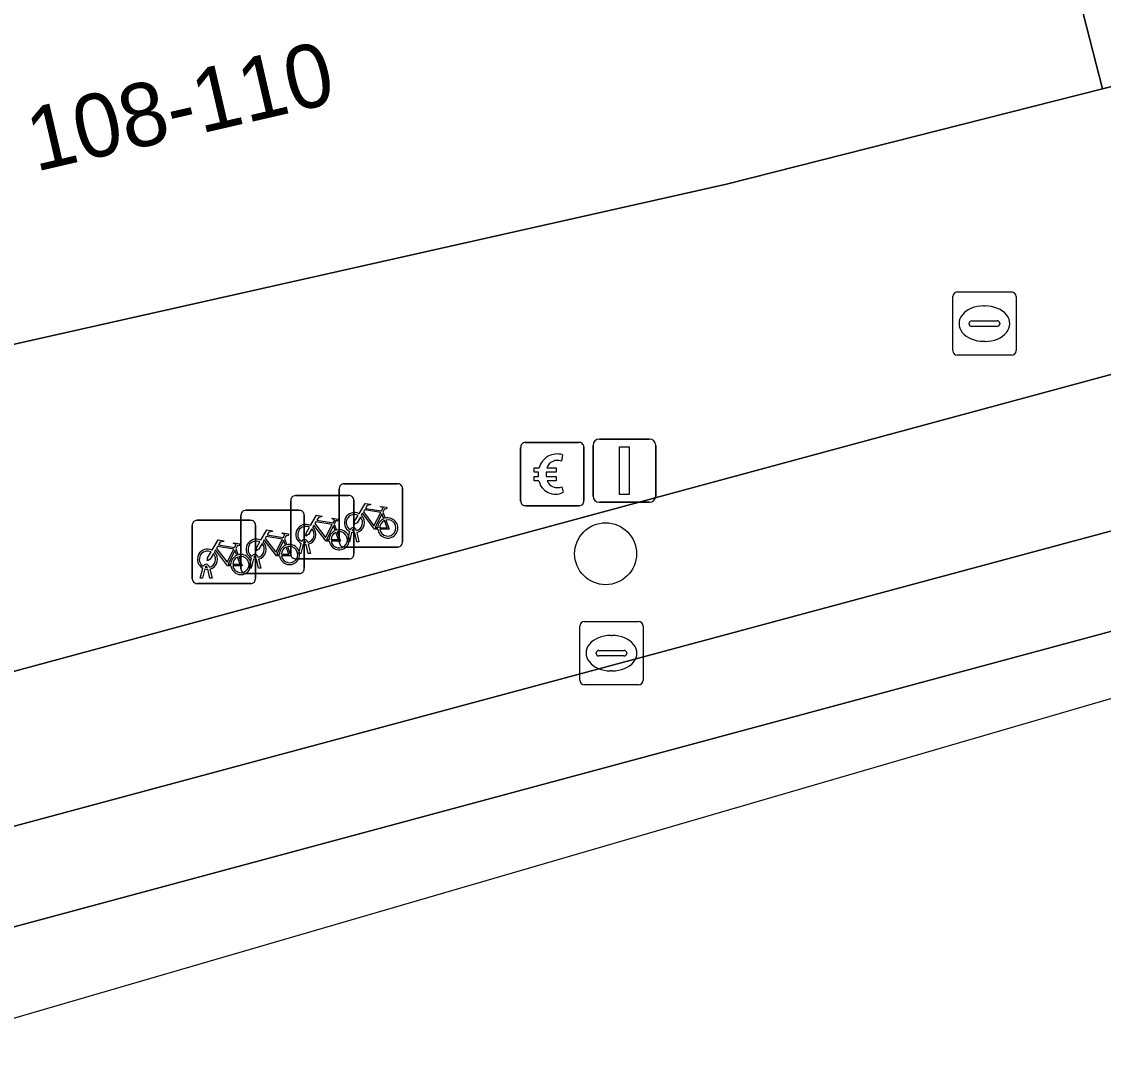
# Model space of a CAD drawing. Extents: x 159262 to 160143, y 383399 to 384319.
# Drawn here: x 159784.88 to 159801.97, y 383624.33 to 383640.61 of the extents above; entities that cross this region are included whole.
import ezdxf

# ---------------------------------------------------------------- set-up
doc = ezdxf.new("R2010")
doc.units = 0
for name, color, linetype in [('IMGEO_Betaalautomaat', 7, 'Continuous'), ('IMGEO_Boom', 7, 'Continuous'), ('IMGEO_Fietsenrek', 7, 'Continuous'), ('IMGEO_Kolk', 7, 'Continuous'), ('IMGEO_Lichtmast', 7, 'Continuous'), ('IMGEO_Pand', 7, 'Continuous'), ('IMGEO_Pand_nummerreeks', 7, 'Continuous'), ('IMGEO_Parkeervlak_open', 7, 'Continuous'), ('IMGEO_Rijbaan_lokaal_gesloten', 7, 'Continuous'), ('IMGEO_Rijbaan_lokaal_open', 7, 'Continuous'), ('IMGEO_Rioolput', 7, 'Continuous'), ('IMGEO_Voetpad_open', 7, 'Continuous')]:
    doc.layers.add(name, color=color, linetype=linetype)

msp = doc.modelspace()

# ---------------------------------------------------------------- linework, layer by layer
at = {"layer": 'IMGEO_Betaalautomaat'}
for p, q in [((159792.765, 383633.041), (159792.765, 383633.882)), ((159792.765, 383633.882), (159792.765, 383633.041)), ((159792.84, 383633.965), (159793.681, 383633.965)), ((159793.681, 383633.965), (159792.84, 383633.965)), ((159793.764, 383633.891), (159793.764, 383633.05)), ((159793.764, 383633.05), (159793.764, 383633.891)), ((159793.427, 383633.77), (159793.41, 383633.67)), ((159793.048, 383633.429), (159793.048, 383633.497)), ((159793.169, 383633.497), (159793.169, 383633.429)), ((159793.414, 383633.264), (159793.436, 383633.177)), ((159793.69, 383632.966), (159792.849, 383632.966)), ((159792.849, 383632.966), (159793.69, 383632.966))]:
    msp.add_line(p, q, dxfattribs=at)
for points in [[(159793.048, 383633.497), (159792.979, 383633.497), (159792.979, 383633.566), (159793.058, 383633.566)], [(159793.18, 383633.566), (159793.327, 383633.566), (159793.327, 383633.497), (159793.169, 383633.497)], [(159793.053, 383633.36), (159792.979, 383633.36), (159792.979, 383633.429), (159793.048, 383633.429)], [(159793.169, 383633.429), (159793.327, 383633.429), (159793.327, 383633.36), (159793.183, 383633.36)]]:
    msp.add_lwpolyline(points, dxfattribs=at)
for centre, radius, start, end in [((159792.843, 383633.888), 0.0779, 92.4484, 184.2845), ((159792.843, 383633.888), 0.0779, 92.4484, 184.2845), ((159793.687, 383633.888), 0.0779, 2.4484, 94.2845), ((159793.687, 383633.888), 0.0779, 2.4484, 94.2845), ((159793.341, 383633.49), 0.293, 73.014, 165.0139), ((159793.347, 383633.503), 0.179, 69.3236, 159.5683), ((159793.314, 383633.415), 0.267, 191.8096, 297.0389), ((159793.347, 383633.43), 0.179, 202.7625, 291.8693), ((159792.843, 383633.044), 0.0779, 182.4484, 274.2845), ((159792.843, 383633.044), 0.0779, 182.4484, 274.2845), ((159793.687, 383633.044), 0.0779, 272.4484, 4.2845), ((159793.687, 383633.044), 0.0779, 272.4484, 4.2845)]:
    msp.add_arc(centre, radius, start, end, dxfattribs=at)
at = {"layer": 'IMGEO_Boom'}
msp.add_circle((159794.107, 383632.207), 0.489, dxfattribs=at)
at = {"layer": 'IMGEO_Fietsenrek'}
for p, q in [((159789.9, 383632.388), (159789.9, 383633.229)), ((159789.9, 383633.229), (159789.9, 383632.388)), ((159789.975, 383633.313), (159790.816, 383633.313)), ((159790.816, 383633.313), (159789.975, 383633.313)), ((159790.9, 383633.238), (159790.9, 383632.397)), ((159790.9, 383632.397), (159790.9, 383633.238)), ((159789.133, 383632.201), (159789.133, 383633.042)), ((159789.133, 383633.042), (159789.133, 383632.201)), ((159789.208, 383633.126), (159790.049, 383633.126)), ((159790.049, 383633.126), (159789.208, 383633.126)), ((159790.133, 383633.051), (159790.133, 383632.21)), ((159790.133, 383632.21), (159790.133, 383633.051)), ((159788.423, 383632.893), (159789.264, 383632.893)), ((159789.264, 383632.893), (159788.423, 383632.893)), ((159790.587, 383632.862), (159790.623, 383632.767)), ((159787.654, 383632.735), (159788.495, 383632.735)), ((159788.495, 383632.735), (159787.654, 383632.735)), ((159788.348, 383631.968), (159788.348, 383632.809)), ((159788.348, 383632.809), (159788.348, 383631.968)), ((159788.579, 383632.66), (159788.579, 383631.819)), ((159788.579, 383631.819), (159788.579, 383632.66)), ((159789.348, 383632.818), (159789.348, 383631.977)), ((159789.348, 383631.977), (159789.348, 383632.818)), ((159789.82, 383632.675), (159789.856, 383632.58)), ((159787.579, 383631.81), (159787.579, 383632.651)), ((159787.579, 383632.651), (159787.579, 383631.81)), ((159790.027, 383632.397), (159790.066, 383632.557)), ((159790.096, 383632.545), (159790.061, 383632.397)), ((159790.138, 383632.569), (159790.137, 383632.573)), ((159790.179, 383632.397), (159790.145, 383632.539)), ((159790.169, 383632.58), (159790.17, 383632.573)), ((159790.177, 383632.543), (159790.212, 383632.397)), ((159789.035, 383632.442), (159789.071, 383632.347)), ((159789.26, 383632.21), (159789.299, 383632.37)), ((159789.329, 383632.358), (159789.294, 383632.21)), ((159789.371, 383632.382), (159789.37, 383632.386)), ((159789.412, 383632.21), (159789.378, 383632.352)), ((159789.402, 383632.393), (159789.403, 383632.386)), ((159789.41, 383632.356), (159789.445, 383632.21)), ((159790.825, 383632.313), (159789.984, 383632.313)), ((159789.984, 383632.313), (159790.825, 383632.313)), ((159790.061, 383632.397), (159790.027, 383632.397)), ((159790.212, 383632.397), (159790.179, 383632.397)), ((159788.266, 383632.284), (159788.302, 383632.189)), ((159788.586, 383632.149), (159788.585, 383632.153)), ((159788.617, 383632.16), (159788.618, 383632.153)), ((159789.294, 383632.21), (159789.26, 383632.21)), ((159789.445, 383632.21), (159789.412, 383632.21)), ((159787.706, 383631.819), (159787.745, 383631.979)), ((159787.817, 383631.991), (159787.816, 383631.995)), ((159787.848, 383632.002), (159787.849, 383631.995)), ((159788.475, 383631.977), (159788.514, 383632.137)), ((159788.509, 383631.977), (159788.475, 383631.977)), ((159788.544, 383632.125), (159788.509, 383631.977)), ((159788.627, 383631.977), (159788.593, 383632.119)), ((159788.625, 383632.123), (159788.66, 383631.977)), ((159788.66, 383631.977), (159788.627, 383631.977)), ((159790.058, 383632.126), (159789.217, 383632.126)), ((159789.217, 383632.126), (159790.058, 383632.126)), ((159787.74, 383631.819), (159787.706, 383631.819)), ((159787.775, 383631.967), (159787.74, 383631.819)), ((159787.858, 383631.819), (159787.824, 383631.961)), ((159787.856, 383631.965), (159787.891, 383631.819)), ((159787.891, 383631.819), (159787.858, 383631.819)), ((159789.273, 383631.893), (159788.432, 383631.893)), ((159788.432, 383631.893), (159789.273, 383631.893)), ((159788.504, 383631.735), (159787.663, 383631.735)), ((159787.663, 383631.735), (159788.504, 383631.735))]:
    msp.add_line(p, q, dxfattribs=at)
for points in [[(159790.213, 383632.839), (159790.308, 383633.003), (159790.394, 383632.989), (159790.396, 383632.98), (159790.34, 383632.969), (159790.313, 383632.924), (159790.569, 383632.883)], [(159790.509, 383632.595), (159790.459, 383632.595), (159790.268, 383632.846), (159790.249, 383632.814)], [(159790.556, 383632.858), (159790.299, 383632.899), (159790.282, 383632.87), (159790.449, 383632.65), (159790.556, 383632.858)], [(159790.604, 383632.76), (159790.574, 383632.837), (159790.465, 383632.619), (159790.508, 383632.619)], [(159790.569, 383632.883), (159790.594, 383632.932), (159790.588, 383632.936), (159790.565, 383632.94), (159790.553, 383632.947), (159790.552, 383632.95), (159790.554, 383632.955), (159790.649, 383632.94), (159790.651, 383632.93), (159790.641, 383632.917), (159790.629, 383632.911), (159790.615, 383632.917), (159790.587, 383632.862)], [(159789.446, 383632.652), (159789.541, 383632.816), (159789.627, 383632.802), (159789.629, 383632.793), (159789.573, 383632.782), (159789.546, 383632.737), (159789.802, 383632.696)], [(159789.742, 383632.408), (159789.692, 383632.408), (159789.501, 383632.659), (159789.482, 383632.627)], [(159789.789, 383632.671), (159789.532, 383632.712), (159789.515, 383632.683), (159789.682, 383632.463), (159789.789, 383632.671)], [(159789.802, 383632.696), (159789.827, 383632.745), (159789.821, 383632.749), (159789.798, 383632.753), (159789.786, 383632.76), (159789.785, 383632.763), (159789.787, 383632.768), (159789.882, 383632.753), (159789.884, 383632.743), (159789.874, 383632.73), (159789.862, 383632.724), (159789.848, 383632.73), (159789.82, 383632.675)], [(159790.234, 383632.787), (159790.182, 383632.697), (159790.142, 383632.672), (159790.143, 383632.719), (159790.198, 383632.813)], [(159790.538, 383632.619), (159790.658, 383632.618), (159790.614, 383632.732)], [(159790.634, 383632.739), (159790.689, 383632.594), (159790.539, 383632.594)], [(159788.661, 383632.419), (159788.756, 383632.583), (159788.842, 383632.569), (159788.844, 383632.56), (159788.788, 383632.549), (159788.761, 383632.504), (159789.017, 383632.463)], [(159789.017, 383632.463), (159789.042, 383632.512), (159789.036, 383632.516), (159789.013, 383632.52), (159789.001, 383632.527), (159789, 383632.53), (159789.002, 383632.535), (159789.097, 383632.52), (159789.099, 383632.51), (159789.089, 383632.497), (159789.077, 383632.491), (159789.063, 383632.497), (159789.035, 383632.442)], [(159789.467, 383632.6), (159789.415, 383632.51), (159789.375, 383632.485), (159789.376, 383632.532), (159789.431, 383632.626)], [(159789.837, 383632.573), (159789.807, 383632.65), (159789.698, 383632.432), (159789.741, 383632.432)], [(159789.771, 383632.432), (159789.891, 383632.431), (159789.847, 383632.545)], [(159789.867, 383632.552), (159789.922, 383632.407), (159789.772, 383632.407)], [(159787.892, 383632.261), (159787.987, 383632.425), (159788.073, 383632.411), (159788.075, 383632.402), (159788.019, 383632.391), (159787.992, 383632.346), (159788.248, 383632.305)], [(159788.235, 383632.28), (159787.978, 383632.321), (159787.961, 383632.292), (159788.128, 383632.072), (159788.235, 383632.28)], [(159788.248, 383632.305), (159788.273, 383632.354), (159788.267, 383632.358), (159788.244, 383632.362), (159788.232, 383632.369), (159788.231, 383632.372), (159788.233, 383632.377), (159788.328, 383632.362), (159788.33, 383632.352), (159788.32, 383632.339), (159788.308, 383632.333), (159788.294, 383632.339), (159788.266, 383632.284)], [(159788.682, 383632.367), (159788.63, 383632.277), (159788.59, 383632.252), (159788.591, 383632.299), (159788.646, 383632.393)], [(159788.957, 383632.175), (159788.907, 383632.175), (159788.716, 383632.426), (159788.697, 383632.394)], [(159789.004, 383632.438), (159788.747, 383632.479), (159788.73, 383632.45), (159788.897, 383632.23), (159789.004, 383632.438)], [(159789.052, 383632.34), (159789.022, 383632.417), (159788.913, 383632.199), (159788.956, 383632.199)], [(159788.986, 383632.199), (159789.106, 383632.198), (159789.062, 383632.312)], [(159789.082, 383632.319), (159789.137, 383632.174), (159788.987, 383632.174)], [(159787.913, 383632.209), (159787.861, 383632.119), (159787.821, 383632.094), (159787.822, 383632.141), (159787.877, 383632.235)], [(159788.188, 383632.017), (159788.138, 383632.017), (159787.947, 383632.268), (159787.928, 383632.236)], [(159788.283, 383632.182), (159788.253, 383632.259), (159788.144, 383632.041), (159788.187, 383632.041)], [(159788.217, 383632.041), (159788.337, 383632.04), (159788.293, 383632.154)], [(159788.313, 383632.161), (159788.368, 383632.016), (159788.218, 383632.016)]]:
    msp.add_lwpolyline(points, dxfattribs=at)
for centre, radius, start, end in [((159789.978, 383633.235), 0.0779, 92.4484, 184.2845), ((159789.978, 383633.235), 0.0779, 92.4484, 184.2845), ((159790.822, 383633.235), 0.0779, 2.4484, 94.2845), ((159790.822, 383633.235), 0.0779, 2.4484, 94.2845), ((159789.211, 383633.048), 0.0779, 92.4484, 184.2845), ((159789.211, 383633.048), 0.0779, 92.4484, 184.2845), ((159790.055, 383633.048), 0.0779, 2.4484, 94.2845), ((159790.055, 383633.048), 0.0779, 2.4484, 94.2845), ((159788.426, 383632.815), 0.0779, 92.4484, 184.2845), ((159788.426, 383632.815), 0.0779, 92.4484, 184.2845), ((159789.27, 383632.815), 0.0779, 2.4484, 94.2845), ((159789.27, 383632.815), 0.0779, 2.4484, 94.2845), ((159790.14, 383632.698), 0.159, 62.6766, 242.1369), ((159790.14, 383632.698), 0.129, 63.3192, 238.903), ((159787.657, 383632.657), 0.0779, 92.4484, 184.2845), ((159787.657, 383632.657), 0.0779, 92.4484, 184.2845), ((159788.501, 383632.657), 0.0779, 2.4484, 94.2845), ((159788.501, 383632.657), 0.0779, 2.4484, 94.2845), ((159789.373, 383632.511), 0.159, 62.6766, 242.1369), ((159790.14, 383632.698), 0.129, 283.6043, 43.4302), ((159790.14, 383632.698), 0.159, 283.5766, 46.6042), ((159790.667, 383632.614), 0.159, 113.3408, 178.3217), ((159790.667, 383632.614), 0.159, 187.0065, 105.7708), ((159790.667, 383632.614), 0.129, 113.923, 177.9556), ((159790.667, 383632.614), 0.129, 188.6715, 104.5883), ((159789.373, 383632.511), 0.129, 63.3192, 238.903), ((159789.373, 383632.511), 0.129, 283.6043, 43.4302), ((159789.373, 383632.511), 0.159, 283.5766, 46.6042), ((159789.9, 383632.427), 0.159, 113.3408, 178.3217), ((159789.9, 383632.427), 0.159, 187.0065, 105.7708), ((159789.9, 383632.427), 0.129, 113.923, 177.9556), ((159789.9, 383632.427), 0.129, 188.6715, 104.5883), ((159790.12, 383632.569), 0.0499, 12.8025, 158.6934), ((159790.14, 383632.698), 0.159, 253.9967, 271.7867), ((159790.12, 383632.569), 0.0174, 12.8025, 163.4502), ((159790.14, 383632.698), 0.129, 253.415, 269.0204), ((159788.588, 383632.278), 0.159, 62.6766, 242.1369), ((159788.588, 383632.278), 0.129, 63.3192, 238.903), ((159788.588, 383632.278), 0.129, 283.6043, 43.4302), ((159788.588, 383632.278), 0.159, 283.5766, 46.6042), ((159789.115, 383632.194), 0.159, 113.3408, 178.3217), ((159789.115, 383632.194), 0.159, 187.0065, 105.7708), ((159789.115, 383632.194), 0.129, 113.923, 177.9556), ((159789.115, 383632.194), 0.129, 188.6715, 104.5883), ((159789.353, 383632.382), 0.0499, 12.8025, 158.6934), ((159789.373, 383632.511), 0.159, 253.9967, 271.7867), ((159789.353, 383632.382), 0.0174, 12.8025, 163.4502), ((159789.373, 383632.511), 0.129, 253.415, 269.0204), ((159789.978, 383632.391), 0.0779, 182.4484, 274.2845), ((159789.978, 383632.391), 0.0779, 182.4484, 274.2845), ((159790.822, 383632.391), 0.0779, 272.4484, 4.2845), ((159790.822, 383632.391), 0.0779, 272.4484, 4.2845), ((159787.819, 383632.12), 0.159, 62.6766, 242.1369), ((159787.819, 383632.12), 0.129, 63.3192, 238.903), ((159787.819, 383632.12), 0.129, 283.6043, 43.4302), ((159787.819, 383632.12), 0.159, 283.5766, 46.6042), ((159788.346, 383632.036), 0.159, 113.3408, 178.3217), ((159788.346, 383632.036), 0.159, 187.0065, 105.7708), ((159788.346, 383632.036), 0.129, 113.923, 177.9556), ((159788.346, 383632.036), 0.129, 188.6715, 104.5883), ((159788.568, 383632.149), 0.0499, 12.8025, 158.6934), ((159788.568, 383632.149), 0.0174, 12.8025, 163.4502), ((159788.588, 383632.278), 0.129, 253.415, 269.0204), ((159789.211, 383632.204), 0.0779, 182.4484, 274.2845), ((159789.211, 383632.204), 0.0779, 182.4484, 274.2845), ((159790.055, 383632.204), 0.0779, 272.4484, 4.2845), ((159790.055, 383632.204), 0.0779, 272.4484, 4.2845), ((159787.799, 383631.991), 0.0499, 12.8025, 158.6934), ((159787.799, 383631.991), 0.0174, 12.8025, 163.4502), ((159787.819, 383632.12), 0.129, 253.415, 269.0204), ((159788.588, 383632.278), 0.159, 253.9967, 271.7867), ((159789.27, 383631.971), 0.0779, 272.4484, 4.2845), ((159789.27, 383631.971), 0.0779, 272.4484, 4.2845), ((159787.657, 383631.813), 0.0779, 182.4484, 274.2845), ((159787.657, 383631.813), 0.0779, 182.4484, 274.2845), ((159787.819, 383632.12), 0.159, 253.9967, 271.7867), ((159788.426, 383631.971), 0.0779, 182.4484, 274.2845), ((159788.426, 383631.971), 0.0779, 182.4484, 274.2845), ((159788.501, 383631.813), 0.0779, 272.4484, 4.2845), ((159788.501, 383631.813), 0.0779, 272.4484, 4.2845)]:
    msp.add_arc(centre, radius, start, end, dxfattribs=at)
at = {"layer": 'IMGEO_Kolk'}
for p, q in [((159793.774, 383631.136), (159794.626, 383631.136)), ((159793.699, 383630.21), (159793.699, 383631.062)), ((159794.7, 383631.062), (159794.7, 383630.21)), ((159794.187, 383630.916), (159794.212, 383630.916)), ((159793.958, 383630.63), (159793.958, 383630.642)), ((159794.001, 383630.679), (159794.399, 383630.679)), ((159794.442, 383630.642), (159794.442, 383630.63)), ((159794.396, 383630.593), (159793.998, 383630.593)), ((159794.21, 383630.356), (159794.185, 383630.356)), ((159794.626, 383630.136), (159793.774, 383630.136))]:
    msp.add_line(p, q, dxfattribs=at)
for points in [[(159793.774, 383631.136), (159794.626, 383631.136)], [(159793.699, 383630.21), (159793.699, 383631.062)], [(159794.7, 383631.062), (159794.7, 383630.21)], [(159794.626, 383630.136), (159793.774, 383630.136)]]:
    msp.add_lwpolyline(points, dxfattribs=at)
for centre, radius, start, end in [((159793.776, 383631.06), 0.0765, 91.552, 178.448), ((159793.776, 383631.06), 0.0765, 91.552, 178.448), ((159794.624, 383631.06), 0.0765, 1.552, 88.448), ((159794.624, 383631.06), 0.0765, 1.552, 88.448), ((159793.998, 383630.639), 0.0403, 85.8775, 175.7526), ((159793.995, 383630.629), 0.0366, 178.938, 274.7102), ((159794.399, 383630.636), 0.043, 264.8664, 352.4533), ((159794.403, 383630.641), 0.0386, 1.7309, 96.639), ((159793.776, 383630.212), 0.0765, 181.552, 268.448), ((159793.776, 383630.212), 0.0765, 181.552, 268.448), ((159794.624, 383630.212), 0.0765, 271.552, 358.448), ((159794.624, 383630.212), 0.0765, 271.552, 358.448)]:
    msp.add_arc(centre, radius, start, end, dxfattribs=at)
for centre, major_axis, ratio, start_param, end_param in [((159794.186, 383630.636), (-0.387, 0.002), 0.722429, 4.712389, 7.853982), ((159794.211, 383630.636), (-0.39, 0.002), 0.717154, 1.570796, 4.712389)]:
    msp.add_ellipse(centre, major_axis=major_axis, ratio=ratio, start_param=start_param, end_param=end_param, dxfattribs=at)
at = {"layer": 'IMGEO_Lichtmast'}
for p, q in [((159794.008, 383634.019), (159794.798, 383634.019)), ((159794.798, 383634.019), (159794.008, 383634.019)), ((159793.908, 383633.119), (159793.908, 383633.919)), ((159793.908, 383633.919), (159793.908, 383633.119)), ((159794.898, 383633.919), (159794.898, 383633.119)), ((159794.898, 383633.119), (159794.898, 383633.919)), ((159794.798, 383633.019), (159794.008, 383633.019)), ((159794.008, 383633.019), (159794.798, 383633.019))]:
    msp.add_line(p, q, dxfattribs=at)
msp.add_lwpolyline([(159794.328, 383633.894), (159794.478, 383633.894), (159794.478, 383633.144), (159794.328, 383633.144), (159794.328, 383633.894)], dxfattribs=at)
for centre, start, end in [((159794.008, 383633.919), 90, 180), ((159794.008, 383633.919), 90, 180), ((159794.798, 383633.919), 0, 90), ((159794.798, 383633.919), 360, 90), ((159794.008, 383633.119), 180, 270), ((159794.008, 383633.119), 180, 270), ((159794.798, 383633.119), 270, 0), ((159794.798, 383633.119), 270, 0)]:
    msp.add_arc(centre, 0.1, start, end, dxfattribs=at)
at = {"layer": 'IMGEO_Pand'}
for points in [[(159789.233, 383693.284), (159790.244, 383680.5), (159794.687, 383680.851), (159796.174, 383662.09), (159801.953, 383639.551), (159811.105, 383641.871), (159810.637, 383643.605), (159816.364, 383645.181), (159821.724, 383646.656), (159820.397, 383651.477), (159815.753, 383668.349), (159813.879, 383667.834), (159806.46, 383694.647)], [(159796.174, 383662.09), (159792.03, 383661.028), (159788.717, 383660.178), (159785.569, 383659.371), (159770.777, 383655.622), (159771.708, 383651.949), (159775.422, 383637.296), (159776.351, 383633.628), (159796.014, 383638.046), (159801.953, 383639.551)]]:
    msp.add_lwpolyline(points, close=True, dxfattribs=at)
at = {"layer": 'IMGEO_Parkeervlak_open'}
for points in [[(159819.146, 383639.659), (159782.57, 383629.757)], [(159780.084, 383626.699), (159782.101, 383627.188), (159822.968, 383638.189)]]:
    msp.add_lwpolyline(points, dxfattribs=at)
at = {"layer": 'IMGEO_Rijbaan_lokaal_gesloten'}
msp.add_lwpolyline([(159853.941, 383645.03), (159853.548, 383646.437), (159849.417, 383645.308), (159849.308, 383645.289), (159847.305, 383644.748), (159831.259, 383640.417), (159827.334, 383639.35), (159822.968, 383638.189), (159782.101, 383627.188), (159782.511, 383625.706), (159841.935, 383641.723), (159851.006, 383644.174)], close=True, dxfattribs=at)
at = {"layer": 'IMGEO_Rijbaan_lokaal_open'}
msp.add_lwpolyline([(159851.006, 383644.174), (159841.935, 383641.723), (159782.511, 383625.706), (159782.892, 383624.33), (159826.588, 383637.06)], close=True, dxfattribs=at)
at = {"layer": 'IMGEO_Rioolput'}
for p, q in [((159799.589, 383635.416), (159799.589, 383636.268)), ((159799.664, 383636.342), (159800.516, 383636.342)), ((159800.59, 383636.268), (159800.59, 383635.416)), ((159800.077, 383636.122), (159800.102, 383636.122)), ((159799.848, 383635.836), (159799.848, 383635.848)), ((159800.286, 383635.799), (159799.888, 383635.799)), ((159799.891, 383635.885), (159800.289, 383635.885)), ((159800.332, 383635.848), (159800.332, 383635.836)), ((159800.1, 383635.562), (159800.075, 383635.562)), ((159800.516, 383635.342), (159799.664, 383635.342))]:
    msp.add_line(p, q, dxfattribs=at)
for points in [[(159799.589, 383635.416), (159799.589, 383636.268)], [(159799.664, 383636.342), (159800.516, 383636.342)], [(159800.59, 383636.268), (159800.59, 383635.416)], [(159800.516, 383635.342), (159799.664, 383635.342)]]:
    msp.add_lwpolyline(points, dxfattribs=at)
for centre, radius, start, end in [((159799.666, 383636.266), 0.0765, 91.552, 178.448), ((159799.666, 383636.266), 0.0765, 91.552, 178.448), ((159800.514, 383636.266), 0.0765, 1.552, 88.448), ((159800.514, 383636.266), 0.0765, 1.552, 88.448), ((159799.888, 383635.845), 0.0403, 85.8775, 175.7526), ((159799.885, 383635.835), 0.0366, 178.938, 274.7102), ((159800.289, 383635.842), 0.043, 264.8664, 352.4533), ((159800.293, 383635.847), 0.0386, 1.7309, 96.639), ((159799.666, 383635.418), 0.0765, 181.552, 268.448), ((159799.666, 383635.418), 0.0765, 181.552, 268.448), ((159800.514, 383635.418), 0.0765, 271.552, 358.448), ((159800.514, 383635.418), 0.0765, 271.552, 358.448)]:
    msp.add_arc(centre, radius, start, end, dxfattribs=at)
for centre, major_axis, ratio, start_param, end_param in [((159800.076, 383635.842), (-0.387, 0.002), 0.722429, 4.712389, 7.853982), ((159800.101, 383635.842), (-0.39, 0.002), 0.717154, 1.570796, 4.712389)]:
    msp.add_ellipse(centre, major_axis=major_axis, ratio=ratio, start_param=start_param, end_param=end_param, dxfattribs=at)
at = {"layer": 'IMGEO_Voetpad_open'}
for points in [[(159860.716, 383654.495), (159860.54, 383655.346), (159856.981, 383654.211), (159851.631, 383652.861), (159847.695, 383651.785), (159846.885, 383651.564), (159836.19, 383648.62), (159835.395, 383648.403), (159832.414, 383647.589), (159831.442, 383647.323), (159827.699, 383646.253), (159827.255, 383646.126), (159825.415, 383645.6), (159822.262, 383644.698), (159821.768, 383644.573), (159819.791, 383644.072), (159819.306, 383643.949), (159817.464, 383643.482), (159816.834, 383643.323), (159811.105, 383641.871), (159801.953, 383639.551), (159796.014, 383638.046), (159776.351, 383633.628), (159775.422, 383637.296)], [(159782.57, 383629.757), (159819.146, 383639.659)]]:
    msp.add_lwpolyline(points, dxfattribs=at)

# ---------------------------------------------------------------- texts
at = {"layer": 'IMGEO_Pand_nummerreeks'}
msp.add_text('108-110', height=1, rotation=13.0233, dxfattribs=at).set_placement((159785.104, 383638.24))

doc.saveas('drawing.dxf')
